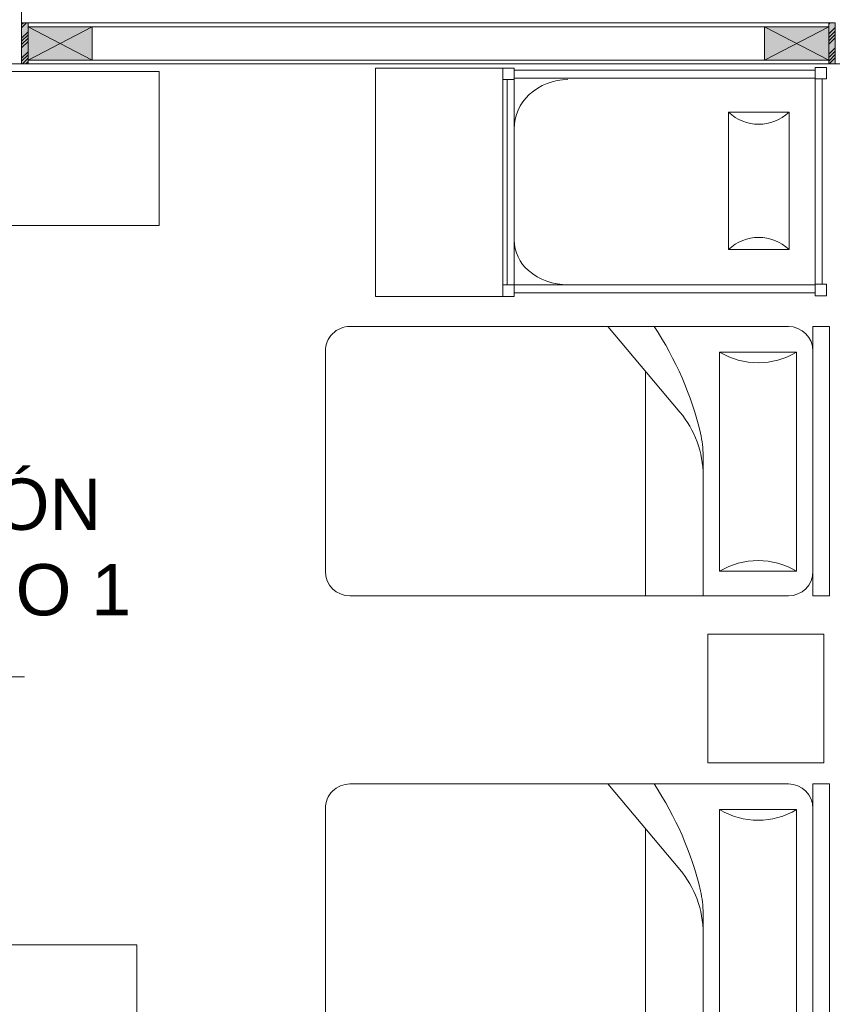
# Model space of a CAD drawing. Header units: millimetres. Extents: x -8931983 to 9630244, y 4 to 18563053.
# Tile 259 of 329: x 349149.51 to 349152.67, y 9282012.23 to 9282016.07. Entities that reach past the tile are written whole.
import ezdxf

# ---------------------------------------------------------------- set-up
doc = ezdxf.new("R2010")
doc.units = ezdxf.units.MM
doc.linetypes.add('CONTINUA', pattern=[0])
doc.linetypes.add('DASHED2', pattern=[0.375, 0.25, -0.125])
for name, color, linetype, lineweight in [('.', 7, 'Continuous', 0), ('0_PROYECCIONES 1', 1, 'DASHED2', 0), ('COLUMNETAS TOP', 253, 'Continuous', 0), ('G-ANNO-DIMS', 7, 'Continuous', 5), ('JUNTAS DE DILATACIÓN', 160, 'CONTINUA', 9), ('MURO', 133, 'Continuous', 15), ('TARRAJEO', 32, 'Continuous', 0), ('TEXTO AMBIENTES', 7, 'Continuous', 30)]:
    doc.layers.add(name, color=color, linetype=linetype, lineweight=lineweight)
doc.layers.add('LMOBILIARIO', color=252, linetype='Continuous', lineweight=5, true_color=0x898989)
doc.layers.add('P_MOBILIARIO', color=251, linetype='Continuous', lineweight=5, true_color=0x6b6b6b)
doc.styles.add('Arial_1', font='arial.ttf', dxfattribs={"height": 0.15})

# ---------------------------------------------------------------- blocks, each defined once
blk = doc.blocks.new('columnas 2do bloque')
at = {"layer": 'TARRAJEO', "elevation": 9.124506e-10}
blk.add_lwpolyline([(-7.429999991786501, -11.65000000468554), (-6.999999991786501, -11.65000000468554), (-6.999999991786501, -11.93000000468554), (-7.429999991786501, -11.93000000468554)], close=True, dxfattribs=at)
blk = doc.blocks.new('Cotas de elevación - M_Cota de elevación - Destino rellenado-517392-Nivel 1')
at = {"layer": 'G-ANNO-DIMS'}
for p, q in [((0, -0.0015), (0, 0.0015)), ((-0.0015, 0), (0.013, 0))]:
    blk.add_line(p, q, dxfattribs=at)
blk.add_circle((0, 0), 0.001, dxfattribs=at)
blk = doc.blocks.new('cunaaaaaaa')
at = {"layer": 'LMOBILIARIO', "lineweight": 0}
for p, q in [((-1.063124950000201, 2.109375), (-1.063124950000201, 2.064374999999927)), ((-1.018124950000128, 2.109375), (-1.063124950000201, 2.109375)), ((-0.2181250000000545, 2.092499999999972), (-1.018124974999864, 2.092499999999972)), ((-1.018124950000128, 2.064374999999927), (-1.018124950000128, 2.109375)), ((-0.1731249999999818, 2.109375), (-0.2181250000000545, 2.109375)), ((-0.2181250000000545, 2.109375), (-0.2181250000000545, 2.064374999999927)), ((-0.1731249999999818, 2.064374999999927), (-0.1731249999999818, 2.109375)), ((-1.063124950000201, 2.064374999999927), (-1.018124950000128, 2.064374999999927)), ((-1.051874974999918, 2.064374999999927), (-1.051874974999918, 0.8924999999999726)), ((-1.020937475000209, 2.064374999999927), (-1.020937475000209, 0.8924999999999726)), ((-0.1731249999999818, 2.064374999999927), (-1.020937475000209, 2.064374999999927)), ((-0.2181250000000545, 2.064374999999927), (-0.1731249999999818, 2.064374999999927)), ((-0.2153124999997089, 0.8474999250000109), (-0.2153124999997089, 2.064374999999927)), ((-0.2153124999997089, 2.064374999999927), (-0.2153124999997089, 0.8474999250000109)), ((-0.1843749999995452, 0.8924999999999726), (-0.1843749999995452, 2.064374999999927)), ((-0.8887499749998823, 1.96312499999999), (-0.8887499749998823, 1.726875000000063)), ((-0.3531249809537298, 1.963124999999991), (-0.8887499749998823, 1.96312499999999)), ((-0.3531249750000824, 1.726875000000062), (-0.3531249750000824, 1.96312499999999)), ((-0.8887499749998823, 1.726875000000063), (-0.3531249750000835, 1.726875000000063)), ((-1.060312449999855, 0.8924999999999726), (-1.060312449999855, 0.8474999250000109)), ((-1.015312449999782, 0.8924999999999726), (-1.060312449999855, 0.8924999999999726)), ((-1.018124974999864, 0.8924999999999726), (-0.1703124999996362, 0.8924999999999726)), ((-0.1703124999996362, 0.8924999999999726), (-1.018124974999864, 0.8924999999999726)), ((-1.015312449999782, 0.8474999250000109), (-1.015312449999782, 0.8924999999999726)), ((-0.1703124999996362, 0.8924999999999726), (-0.2153124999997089, 0.8924999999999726)), ((-0.2153124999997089, 0.8924999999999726), (-0.2153124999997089, 0.8474999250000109)), ((-0.1703124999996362, 0.8474999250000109), (-0.1703124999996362, 0.8924999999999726)), ((-1.060312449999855, 0.8474999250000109), (-1.015312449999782, 0.8474999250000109)), ((-1.015312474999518, 0.8643749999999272), (-0.2153124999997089, 0.8643749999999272)), ((-0.2153124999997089, 0.8474999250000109), (-0.1703124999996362, 0.8474999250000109))]:
    blk.add_line(p, q, dxfattribs=at)
for centre, radius, start, end in [((-1.012768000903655, 1.845000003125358), 0.1712716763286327, 316.3941293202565, 43.60587107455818), ((-0.2291069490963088, 1.845000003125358), 0.1712716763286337, 136.3941289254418, 223.6058706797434), ((-0.7939730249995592, 1.100624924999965), 0.221339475, 180, 222.5804889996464), ((-0.4529796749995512, 1.100624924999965), 0.237667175, 320.0424470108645, 0), ((-0.8240624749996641, 1.072975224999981), 0.180475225, 222.5805059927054, 270), ((-0.3896874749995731, 1.047596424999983), 0.155096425, 270, 320.0424150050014)]:
    blk.add_arc(centre, radius, start, end, dxfattribs=at)
blk = doc.blocks.new('CAMA DE PLAZA Y MEDIA')
at = {"layer": 'LMOBILIARIO', "linetype": 'ByBlock', "lineweight": 0}
for p, q in [((-2.463999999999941, -0.4739999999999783), (-2.463999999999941, 0.5760000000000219)), ((-2.40000000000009, 0.5760000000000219), (-2.463999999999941, 0.5760000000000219)), ((-2.40000000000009, -0.4739999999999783), (-2.40000000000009, 0.5760000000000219)), ((-2.304000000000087, 0.5760000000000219), (-0.5960000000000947, 0.5760000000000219)), ((-1.971999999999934, 0.5760000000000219), (-1.971999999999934, 0.0311116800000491)), ((-1.747999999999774, 0.5760000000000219), (-1.747999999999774, -0.2980000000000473)), ((-2.035999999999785, 0.4800000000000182), (-2.335999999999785, 0.4800000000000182)), ((-2.335999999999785, -0.3739999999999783), (-2.335999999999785, 0.4800000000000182)), ((-2.035999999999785, -0.3739999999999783), (-2.035999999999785, 0.4800000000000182)), ((-0.5000000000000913, 0.4800000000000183), (-0.500000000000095, -0.3779999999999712)), ((-1.600487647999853, -0.4739999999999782), (-1.881704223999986, -0.1401147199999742)), ((-2.335999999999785, -0.3739999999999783), (-2.035999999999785, -0.3739999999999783)), ((-2.40000000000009, -0.4739999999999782), (-2.463999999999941, -0.4739999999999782)), ((-0.596000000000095, -0.4739999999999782), (-2.304000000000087, -0.4739999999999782))]:
    blk.add_line(p, q, dxfattribs=at)
for centre, radius, start, end in [((-2.304000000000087, 0.4800000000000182), 0.096, 90, 180), ((-0.596000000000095, 0.4800000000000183), 0.096, 0, 90), ((-2.18600000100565, 0.7300000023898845), 0.2915475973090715, 239.0362431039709, 300.963756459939), ((-1.58799999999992, 0.1072591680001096), 0.384, 180, 220.1059299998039), ((-1.58799999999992, 0.0311116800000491), 0.384, 180, 193.3927959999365), ((-0.6947586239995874, 0.2437930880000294), 1.30221216, 193.3927959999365, 213.4501019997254), ((-2.186000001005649, -0.6240000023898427), 0.2915475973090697, 59.03624354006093, 120.9637568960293), ((-2.304000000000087, -0.3779999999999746), 0.096, 180, 270), ((-0.596000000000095, -0.3779999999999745), 0.096, 270, 0)]:
    blk.add_arc(centre, radius, start, end, dxfattribs=at)
blk = doc.blocks.new('BLOQUE EDF 07 PG')
at = {"layer": '.', "true_color": 0xadddf7, "transparency": 33554572}
h = blk.add_hatch(color=141, dxfattribs=at)
h.dxf.hatch_style = 1
h.paths.add_polyline_path([(-6.999999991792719, -11.7700000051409), (-6.974999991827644, -11.7700000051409), (-6.974999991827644, -11.93000000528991), (-6.999999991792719, -11.93000000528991)])
h = blk.add_hatch(color=141, dxfattribs=at)
h.dxf.hatch_style = 1
h.paths.add_polyline_path([(-3.829999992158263, -11.76999999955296), (-3.854999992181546, -11.76999999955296), (-3.854999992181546, -11.92999999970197), (-3.829999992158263, -11.92999999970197)])
at = {"layer": 'COLUMNETAS TOP', "true_color": 0xc0c0c0}
for points in [[(-6.974999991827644, -11.78500000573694), (-6.724999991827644, -11.78500000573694), (-6.724999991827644, -11.91500000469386), (-6.974999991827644, -11.91500000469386)], [(-3.854999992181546, -11.78500000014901), (-4.104999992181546, -11.78500000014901), (-4.104999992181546, -11.91499999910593), (-3.854999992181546, -11.91499999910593)]]:
    blk.add_hatch(color=9, dxfattribs=at).paths.add_polyline_path(points)
at = {"layer": 'JUNTAS DE DILATACIÓN'}
h = blk.add_hatch(dxfattribs=at)
h.set_pattern_fill('ANSI34', color=256, scale=0.0029, angle=0.0939636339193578)
h.set_pattern_definition([(45.09396363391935, (-5606.775869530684, -1544.911894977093), (-0.0391281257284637, 0.0389999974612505), []), (45.09396363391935, (-5606.762848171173, -1544.911873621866), (-0.0391281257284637, 0.0389999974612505), []), (45.09396363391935, (-5606.749826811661, -1544.911852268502), (-0.0391281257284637, 0.0389999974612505), []), (45.09396363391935, (-5606.736805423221, -1544.911830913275), (-0.0391281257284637, 0.0389999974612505), [])])
h.paths.add_polyline_path([(-6.999999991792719, -11.7700000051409), (-6.974999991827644, -11.7700000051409), (-6.974999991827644, -11.93000000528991), (-6.999999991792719, -11.93000000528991)])
h = blk.add_hatch(dxfattribs=at)
h.set_pattern_fill('ANSI34', color=256, scale=0.0029, angle=0.0939636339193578)
h.set_pattern_definition([(45.09396363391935, (-5590.775869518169, -1544.911894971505), (-0.0391281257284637, 0.0389999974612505), []), (45.09396363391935, (-5590.762848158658, -1544.911873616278), (-0.0391281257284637, 0.0389999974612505), []), (45.09396363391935, (-5590.749826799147, -1544.911852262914), (-0.0391281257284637, 0.0389999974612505), []), (45.09396363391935, (-5590.736805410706, -1544.911830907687), (-0.0391281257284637, 0.0389999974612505), [])])
h.paths.add_polyline_path([(-3.829999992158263, -11.76999999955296), (-3.854999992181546, -11.76999999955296), (-3.854999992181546, -11.92999999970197), (-3.829999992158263, -11.92999999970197)])
at = {"layer": '0_PROYECCIONES 1', "ltscale": 0.7, "elevation": -705.4831780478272}
blk.add_lwpolyline([(-0.279999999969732, -11.9299617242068), (-0.279999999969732, -11.64996172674), (-10.5499999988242, -11.64996172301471), (-10.5499999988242, -11.92996172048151)], close=True, dxfattribs=at)
at = {"layer": 'COLUMNETAS TOP'}
for p, q in [((-6.724999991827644, -11.78500000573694, 2.5427198e-09), (-6.974999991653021, -11.91500000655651, 2.5427198e-09)), ((-6.974999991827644, -11.78500000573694, 2.5427198e-09), (-6.724999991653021, -11.91500000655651, 2.5427198e-09)), ((-4.104999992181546, -11.78500000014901, 2.5427198e-09), (-3.854999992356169, -11.91500000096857, 2.5427198e-09)), ((-3.854999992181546, -11.78500000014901, 2.5427198e-09), (-4.104999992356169, -11.91500000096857, 2.5427198e-09))]:
    blk.add_line(p, q, dxfattribs=at)
at = {"layer": 'COLUMNETAS TOP', "elevation": 2.5427198e-09}
for points in [[(-6.974999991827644, -11.78500000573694), (-6.724999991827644, -11.78500000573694), (-6.724999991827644, -11.91500000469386), (-6.974999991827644, -11.91500000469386)], [(-3.854999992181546, -11.78500000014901), (-4.104999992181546, -11.78500000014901), (-4.104999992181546, -11.91499999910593), (-3.854999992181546, -11.91499999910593)]]:
    blk.add_lwpolyline(points, close=True, dxfattribs=at)
at = {"layer": 'JUNTAS DE DILATACIÓN', "elevation": 2.5427198e-09}
for points in [[(-6.999999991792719, -11.7700000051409), (-6.974999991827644, -11.7700000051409), (-6.974999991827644, -11.93000000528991), (-6.999999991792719, -11.93000000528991)], [(-3.829999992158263, -11.76999999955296), (-3.854999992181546, -11.76999999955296), (-3.854999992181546, -11.92999999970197), (-3.829999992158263, -11.92999999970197)]]:
    blk.add_lwpolyline(points, close=True, dxfattribs=at)
at = {"layer": 'LMOBILIARIO', "lineweight": 0}
for points, elevation in [([(-6.46443450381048, -11.95915569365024), (-7.46443450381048, -11.95915569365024), (-7.46443450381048, -12.55915569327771), (-6.46443450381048, -12.55915569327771)], 25.58954935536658), ([(-5.125406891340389, -11.94628939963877), (-5.621189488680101, -11.94628939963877), (-5.621189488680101, -12.8362893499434), (-5.125406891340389, -12.8362893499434)], 1.00008037e-08), ([(-4.325911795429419, -14.6539630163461), (-3.874911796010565, -14.6539630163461), (-3.874911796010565, -14.15296301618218), (-4.325911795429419, -14.15296301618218)], -1364.794621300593), ([(-6.551045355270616, -16.36343581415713), (-6.551045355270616, -15.36343581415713), (-7.151045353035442, -15.36343581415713), (-7.151045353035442, -16.36343581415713)], 25.58954935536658)]:
    blk.add_lwpolyline(points, close=True, dxfattribs=dict(at, elevation=elevation))
at = {"layer": 'MURO'}
for p, q in [((-6.724999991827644, -11.78500000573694, 2.5427198e-09), (-4.104999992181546, -11.78500000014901, 2.5427198e-09)), ((-6.724999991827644, -11.91499765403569, -20.54863759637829), (-4.104999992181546, -11.91500000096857, 2.5427198e-09))]:
    blk.add_line(p, q, dxfattribs=at)
at = {"layer": 'TARRAJEO'}
for p, q in [((-6.974999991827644, -11.76999999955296, 2.5427198e-09), (-3.854999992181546, -11.76999999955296, 2.5427198e-09)), ((-6.974999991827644, -11.93000000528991, 2.5427198e-09), (-3.854999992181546, -11.92999999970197, 2.5427198e-09))]:
    blk.add_line(p, q, dxfattribs=at)
at = {"layer": 'LMOBILIARIO', "rotation": 270}
blk.add_blockref('cunaaaaaaa', (-5.972906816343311, -13.00660184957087, 1.00008037e-08), dxfattribs=at)
at = {"layer": 'MURO'}
blk.add_blockref('columnas 2do bloque', (0, 0, 1.6302693e-09), dxfattribs=at)
at = {"layer": 'P_MOBILIARIO', "lineweight": 0, "rotation": 180}
for p in [(-6.31656387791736, -13.42740703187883, -659.3282171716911), (-6.31656387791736, -15.21046373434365, -659.3282171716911)]:
    blk.add_blockref('CAMA DE PLAZA Y MEDIA', p, dxfattribs=at)
at = {"layer": 'TEXTO AMBIENTES', "xscale": 99.99999999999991, "yscale": 99.99999999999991, "zscale": 99.99999999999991}
blk.add_blockref('Cotas de elevación - M_Cota de elevación - Destino rellenado-517392-Nivel 1', (-8.288225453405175, -14.31866980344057, 8.3450686e-09), dxfattribs=at)
at = {"layer": 'TEXTO AMBIENTES', "insert": (-8.718248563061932, -13.54601078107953, 8.3450686e-09), "char_height": 0.2, "width": 2.349898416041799, "attachment_point": 1, "style": 'Arial_1'}
blk.add_mtext('\\pxqc;HABITACIÓN TRIPLE TIPO 1', dxfattribs=at)

msp = doc.modelspace()

# ---------------------------------------------------------------- block references
at = {"lineweight": 5}
msp.add_blockref('BLOQUE EDF 07 PG', (349156.5146963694, 9282027.82441095, -3.2605385e-09), dxfattribs=at)

doc.saveas('drawing.dxf')
